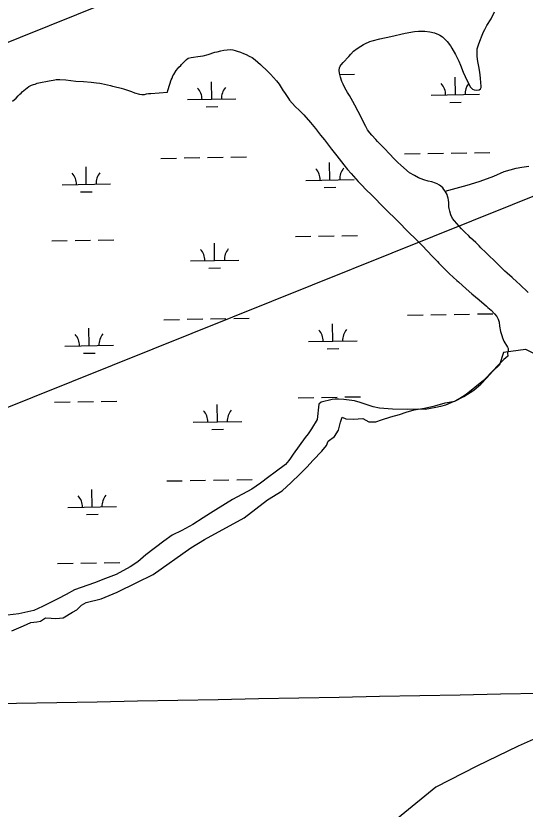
# Model space of a CAD drawing. Extents: x 3957609 to 3995875, y 234277 to 260273.
# Drawn here: x 3976329 to 3977378, y 248845 to 250480 of the extents above; entities that cross this region are included whole.
import ezdxf

# ---------------------------------------------------------------- set-up
doc = ezdxf.new("R2010")
doc.units = 0
for name, color, linetype in [('V-GRID-MAJR', 7, 'Continuous'), ('V-RIVR-EDGE', 7, 'Continuous'), ('V-TOPO-MINR', 7, 'Continuous'), ('V-TOPO-SHOR', 7, 'Continuous'), ('V-UTIL-LINE', 7, 'Continuous'), ('V-WETL-SWMP', 7, 'Continuous')]:
    doc.layers.add(name, color=color, linetype=linetype)

msp = doc.modelspace()

# ---------------------------------------------------------------- linework, layer by layer
at = {"layer": 'V-GRID-MAJR'}
msp.add_spline([(3961703.892, 248787.859), (3967022.571, 248887.277), (3972341.236, 248987.469), (3977659.886, 249088.434), (3982978.522, 249190.173), (3988297.143, 249292.685), (3993615.748, 249395.971), (3993615.749, 249395.971)], degree=3, dxfattribs=at)
at = {"layer": 'V-RIVR-EDGE'}
for points in [[(3977333.565, 249787.124), (3977378.66, 249792.811), (3977402.223, 249781.436), (3977433.506, 249768.029)], [(3976320.831, 249212.254), (3976345.164, 249222.682), (3976359.937, 249229.634), (3976372.103, 249230.503), (3976379.924, 249232.241), (3976390.352, 249239.193), (3976401.649, 249238.324), (3976411.208, 249237.455), (3976426.85, 249239.193), (3976445.968, 249250.49), (3976454.658, 249255.704), (3976464.217, 249265.263), (3976473.776, 249270.477), (3976505.06, 249278.298), (3976538.082, 249292.202), (3976578.056, 249312.189), (3976611.947, 249328.7), (3976689.288, 249383.447), (3976717.965, 249400.827), (3976799.651, 249445.146), (3976847.446, 249482.514), (3976877.861, 249500.763), (3976896.11, 249518.143), (3976914.359, 249535.523), (3976928.263, 249549.427), (3976941.298, 249564.2), (3976959.547, 249582.449), (3976969.106, 249594.615), (3976972.582, 249603.305), (3976985.617, 249612.864), (3976993.438, 249625.899), (3976997.783, 249642.41), (3977001.259, 249652.838), (3977009.08, 249649.362), (3977024.722, 249648.493), (3977043.84, 249650.231), (3977056.006, 249643.279), (3977070.779, 249643.279), (3977082.076, 249647.624), (3977101.194, 249653.707), (3977119.444, 249658.052), (3977133.348, 249663.266), (3977149.859, 249667.611), (3977170.715, 249671.087), (3977192.44, 249676.301), (3977213.296, 249682.384), (3977233.283, 249685.86), (3977251.532, 249695.419), (3977272.388, 249708.454), (3977287.161, 249720.62), (3977299.327, 249733.655), (3977310.624, 249746.69), (3977326.266, 249761.463), (3977334.087, 249786.664)]]:
    msp.add_lwpolyline(points, dxfattribs=at)
at = {"layer": 'V-TOPO-MINR'}
msp.add_lwpolyline([(3978236.353, 249329.564), (3978226.552, 249325.939), (3977537.978, 249049.738), (3977450.551, 249013.034), (3977363.975, 248974.499), (3977278.675, 248933.215), (3977194.226, 248890.098), (3976047.9, 247952.414), (3976041.351, 247949.982), (3976034.772, 247947.638), (3976028.147, 247945.425), (3976021.492, 247943.301), (3975569.828, 247804.051)], dxfattribs=at)
at = {"layer": 'V-TOPO-SHOR'}
for points in [[(3977213.644, 250118.823), (3977210.601, 250122.39), (3977208.275, 250125.423), (3977204.517, 250129.169), (3977201.655, 250131.129), (3977197.185, 250133.802), (3977193.431, 250135.581), (3977185.923, 250137.713), (3977178.06, 250139.309), (3977169.66, 250142.153), (3977158.756, 250146.067), (3977150.173, 250150.878), (3977140.156, 250156.936), (3977122.089, 250172.447), (3977116.184, 250177.799), (3977108.312, 250185.647), (3977099.006, 250195.993), (3977088.446, 250207.053), (3977080.037, 250215.079), (3977074.133, 250221.143), (3977070.373, 250225.247), (3977062.498, 250234.344), (3977058.56, 250239.161), (3977053.726, 250245.586), (3977049.964, 250252.01), (3977034.371, 250283.07), (3977027.025, 250296.1), (3977023.082, 250303.417), (3977016.096, 250315.734), (3977012.154, 250322.339), (3977006.958, 250331.798), (3977003.016, 250339.474), (3977000.685, 250345.008), (3976997.634, 250353.935), (3976995.655, 250361.971), (3976995.289, 250368.224), (3976995.639, 250372.869), (3976997.06, 250376.623), (3976999.379, 250379.486), (3977003.659, 250383.781), (3977014.894, 250396.304), (3977018.994, 250401.133), (3977024.88, 250407.574), (3977032.376, 250413.305), (3977040.05, 250417.603), (3977044.869, 250421.005), (3977048.08, 250422.797), (3977058.257, 250427.102), (3977062.899, 250428.718), (3977078.614, 250433.031), (3977101.83, 250437.891), (3977131.296, 250444.549), (3977150.228, 250447.973), (3977158.801, 250448.702), (3977162.733, 250448.887), (3977171.486, 250448.901), (3977181.671, 250447.488), (3977191.143, 250445.001), (3977199.368, 250441.8), (3977202.763, 250440.199), (3977207.951, 250436.811), (3977215.107, 250430.391), (3977217.613, 250427.536), (3977224.417, 250418.437), (3977227.46, 250413.976), (3977234.806, 250400.589), (3977241.26, 250386.842), (3977245.026, 250378.632), (3977250.767, 250363.991), (3977254.353, 250355.422), (3977262.598, 250338.106), (3977265.821, 250333.109), (3977269.76, 250329.185), (3977272.799, 250327.76), (3977278.873, 250326.877), (3977283.34, 250327.42), (3977286.017, 250329.568), (3977287.618, 250332.251), (3977287.436, 250335.466), (3977286.531, 250342.075), (3977285.98, 250352.078), (3977284.708, 250364.046), (3977282.904, 250375.654), (3977280.921, 250386.015), (3977279.475, 250396.73), (3977279.109, 250403.339), (3977279.101, 250407.806), (3977279.631, 250412.094), (3977281.048, 250418.351), (3977282.472, 250422.283), (3977286.207, 250431.579), (3977288.165, 250437.121), (3977289.767, 250440.695), (3977292.435, 250447.488), (3977294.93, 250452.495), (3977299.382, 250460.72), (3977307.934, 250474.491), (3977315.235, 250488.794)], [(3976641.632, 250322.728), (3976642.341, 250326.123), (3976645.982, 250339.169), (3976649.183, 250348.465), (3976650.875, 250351.863), (3976652.652, 250356.421), (3976654.256, 250359.551), (3976659.423, 250367.866), (3976662.454, 250371.802), (3976665.041, 250374.395), (3976668.696, 250377.706), (3976670.658, 250380.211), (3976675.385, 250384.684), (3976680.736, 250390.498), (3976683.948, 250392.917), (3976690.376, 250394.445), (3976695.199, 250395.258), (3976703.862, 250396.253), (3976709.22, 250397.066), (3976714.846, 250398.147), (3976725.561, 250400.845), (3976739.309, 250405.154), (3976744.132, 250406.411), (3976751.366, 250407.853), (3976757.704, 250409.471), (3976764.223, 250410.464), (3976770.476, 250410.921), (3976776.104, 250410.304), (3976780.841, 250409.061), (3976784.863, 250407.728), (3976792.103, 250405.149), (3976797.913, 250402.837), (3976803.365, 250400.611), (3976809.621, 250397.496), (3976815.792, 250394.111), (3976821.782, 250389.654), (3976832.874, 250380.205), (3976848.353, 250365.49), (3976853.631, 250360.05), (3976866.068, 250346.583), (3976871.708, 250339.445), (3976879.859, 250325.88), (3976882.188, 250322.4), (3976891.05, 250310.178), (3976893.11, 250306.34), (3976904.564, 250293.495), (3976913.154, 250285.468), (3976922.28, 250276.193), (3976936.329, 250260.407), (3976946.086, 250248.273), (3976956.915, 250233.998), (3976964.704, 250224.542), (3976979.116, 250205.539), (3976990.304, 250191.801), (3977004.804, 250172.888), (3977012.234, 250163.61), (3977019.484, 250154.958), (3977034.338, 250138.991), (3977036.394, 250136.495), (3977042.391, 250130.429), (3977049.548, 250122.669), (3977063.057, 250109.74), (3977069.59, 250102.783), (3977081.133, 250091.009), (3977092.671, 250079.952), (3977113.249, 250059.707), (3977140.897, 250031.705), (3977149.933, 250022.698), (3977157.359, 250015.653), (3977162.727, 250010.211)], [(3976322.484, 250304.124), (3976329.982, 250310.855), (3976333.926, 250315.209), (3976337.479, 250318.773), (3976340.242, 250321.149), (3976342.214, 250323.522), (3976345.766, 250326.691), (3976355.635, 250334.612), (3976361.164, 250337.387), (3976365.508, 250338.976), (3976368.67, 250339.771), (3976373.409, 250341.36), (3976376.572, 250342.155), (3976397.512, 250346.142), (3976401.858, 250347.334), (3976413.712, 250349.329), (3976417.667, 250349.335), (3976432.291, 250348.174), (3976452.454, 250345.835), (3976468.267, 250344.674)], [(3976468.267, 250344.674), (3976484.077, 250343.91), (3976495.147, 250342.347), (3976502.263, 250341.174), (3976505.821, 250340.783), (3976524.009, 250336.466), (3976528.359, 250335.286), (3976531.521, 250334.897), (3976545.757, 250330.967), (3976550.897, 250329.789), (3976557.226, 250327.823), (3976567.111, 250324.28), (3976573.44, 250321.525), (3976584.116, 250318.775), (3976588.466, 250318.388), (3976593.997, 250318.396), (3976598.345, 250319.193), (3976602.691, 250320.387), (3976607.434, 250319.998), (3976641.632, 250322.728)], [(3977213.644, 250118.823), (3977258.823, 250130.865), (3977283.465, 250138.764), (3977292.929, 250141.996), (3977313.462, 250149.711), (3977335.24, 250159.215), (3977347.561, 250162.986), (3977359.706, 250166.043), (3977371.492, 250168.206), (3977385.603, 250170.373)], [(3977384.415, 249910.074), (3977367.416, 249926.485), (3977360.976, 249931.654), (3977351.137, 249940.571), (3977341.116, 249950.022), (3977336.465, 249954.125), (3977321.257, 249968.749), (3977297.457, 249992.651), (3977287.08, 250002.281), (3977283.141, 250006.383), (3977276.7, 250012.626), (3977265.787, 250022.792), (3977261.67, 250027.072), (3977255.409, 250032.958), (3977246.998, 250041.341), (3977242.167, 250046.336), (3977232.322, 250057.397), (3977228.74, 250062.75), (3977225.334, 250070.248), (3977222.822, 250077.568), (3977221.562, 250082.747), (3977221.021, 250086.677), (3977220.655, 250092.393), (3977220.829, 250095.609), (3977220.462, 250100.073), (3977219.741, 250104.718), (3977218.484, 250108.824), (3977217.228, 250111.681), (3977213.644, 250118.823)], [(3977162.727, 250010.211), (3977166.307, 250006.643), (3977187.334, 249983.9), (3977194.672, 249976.319), (3977197.535, 249973.644), (3977200.576, 249970.345), (3977204.246, 249965.882), (3977222.498, 249948.495), (3977237.258, 249934.851), (3977240.836, 249931.91), (3977256.847, 249917.195), (3977268.119, 249907.211), (3977283.594, 249894.46), (3977298.8, 249881.443), (3977301.215, 249879.127), (3977307.924, 249873.331), (3977315.35, 249866.196), (3977319.737, 249860.664), (3977322.336, 249854.862), (3977324.31, 249848.523), (3977325.396, 249840.575), (3977327.646, 249829.682), (3977329.983, 249820.931), (3977331.509, 249816.466), (3977332.945, 249812.718), (3977334.288, 249809.773), (3977341.812, 249797.369), (3977343.068, 249794.424), (3977342.988, 249788.615), (3977342.099, 249785.22), (3977342.285, 249778.521)]]:
    msp.add_lwpolyline(points, dxfattribs=at)
at = {"layer": 'V-UTIL-LINE'}
for points in [[(3961767.682, 245361.868), (3961943.705, 245468.964), (3965208.639, 247597.169), (3966396.749, 247622.307), (3967484.854, 247669.667), (3969697.646, 247716.332), (3970569.601, 248052.102), (3971717.759, 248552.062), (3975420.027, 250066.441), (3979384.42, 251663.69), (3984441.626, 253334.756), (3993476.194, 256555.397)], [(3993486.783, 256012.187), (3984358.232, 252707.382), (3984355.815, 252706.645), (3979327.531, 250885.592), (3969939.425, 247110.423), (3969929.75, 247106.755), (3966670.117, 247144.723), (3965413.49, 247134.313), (3961768.13, 245337.826)]]:
    msp.add_lwpolyline(points, dxfattribs=at)
at = {"layer": 'V-WETL-SWMP'}
for p, q in [((3976412.098, 250349.058), (3976419.474, 250349.192)), ((3976996.219, 250359.679), (3977026.763, 250360.235)), ((3977234.417, 250317.573), (3977233.763, 250353.567)), ((3976732.592, 250308.448), (3976731.938, 250344.442)), ((3977184.426, 250316.664), (3977284.409, 250318.482)), ((3976682.6, 250307.539), (3976782.584, 250309.357)), ((3977222.7, 250301.926), (3977246.696, 250302.363)), ((3976720.875, 250292.801), (3976744.871, 250293.238)), ((3976627.949, 250186.455), (3976659.943, 250187.036)), ((3976675.941, 250187.327), (3976707.936, 250187.909)), ((3976723.933, 250188.2), (3976755.928, 250188.782)), ((3976771.925, 250189.072), (3976803.92, 250189.654)), ((3977129.774, 250195.579), (3977161.769, 250196.161)), ((3977177.766, 250196.452), (3977209.761, 250197.034)), ((3977225.758, 250197.325), (3977257.753, 250197.906)), ((3977273.75, 250198.197), (3977305.745, 250198.779)), ((3976474.305, 250132.91), (3976473.65, 250168.904)), ((3976976.13, 250142.035), (3976975.475, 250178.029)), ((3976926.138, 250141.126), (3977026.122, 250142.944)), ((3976424.313, 250132.001), (3976524.297, 250133.819)), ((3976964.412, 250126.389), (3976988.408, 250126.825)), ((3976462.587, 250117.264), (3976486.583, 250117.7)), ((3976904.833, 250025.288), (3976936.827, 250025.869)), ((3976952.825, 250026.16), (3976984.819, 250026.742)), ((3977000.817, 250027.033), (3977032.811, 250027.615)), ((3976403.008, 250016.163), (3976435.002, 250016.745)), ((3976451, 250017.036), (3976482.994, 250017.617)), ((3976498.992, 250017.908), (3976530.986, 250018.49)), ((3976738.64, 249975.828), (3976737.986, 250011.822)), ((3976688.649, 249974.919), (3976788.632, 249976.737)), ((3976726.923, 249960.181), (3976750.919, 249960.618)), ((3977135.822, 249862.959), (3977167.817, 249863.541)), ((3977183.814, 249863.832), (3977215.809, 249864.414)), ((3977231.806, 249864.705), (3977263.801, 249865.286)), ((3977279.798, 249865.577), (3977311.793, 249866.159)), ((3976633.997, 249853.834), (3976665.992, 249854.416)), ((3976681.989, 249854.707), (3976713.984, 249855.289)), ((3976729.981, 249855.58), (3976761.976, 249856.162)), ((3976777.973, 249856.452), (3976809.968, 249857.034)), ((3976982.178, 249809.415), (3976981.523, 249845.409)), ((3976480.353, 249800.29), (3976479.698, 249836.284)), ((3976932.186, 249808.506), (3977032.17, 249810.324)), ((3976430.361, 249799.381), (3976530.345, 249801.199)), ((3976970.46, 249793.768), (3976994.456, 249794.205)), ((3976468.635, 249784.644), (3976492.631, 249785.08)), ((3976958.873, 249693.54), (3976990.867, 249694.122)), ((3977006.865, 249694.413), (3977038.859, 249694.995)), ((3976409.056, 249683.543), (3976441.05, 249684.125)), ((3976457.048, 249684.416), (3976489.042, 249684.997)), ((3976505.04, 249685.288), (3976537.034, 249685.87)), ((3976744.688, 249643.208), (3976744.034, 249679.202)), ((3976910.881, 249692.668), (3976942.875, 249693.249)), ((3976694.697, 249642.299), (3976794.68, 249644.117)), ((3976732.971, 249627.561), (3976756.967, 249627.998)), ((3976640.045, 249521.214), (3976672.04, 249521.796)), ((3976688.037, 249522.087), (3976720.032, 249522.669)), ((3976736.029, 249522.96), (3976768.024, 249523.542)), ((3976784.021, 249523.832), (3976816.016, 249524.414)), ((3976486.401, 249467.67), (3976485.746, 249503.664)), ((3976436.409, 249466.761), (3976536.393, 249468.579)), ((3976474.683, 249452.024), (3976498.679, 249452.46)), ((3976415.104, 249350.923), (3976447.098, 249351.505)), ((3976463.096, 249351.796), (3976495.09, 249352.377)), ((3976511.088, 249352.668), (3976543.082, 249353.25))]:
    msp.add_line(p, q, dxfattribs=at)
for points in [[(3977158.802, 250448.702), (3977162.733, 250448.887), (3977171.486, 250448.901), (3977181.672, 250447.488), (3977191.144, 250445.002), (3977199.367, 250441.8), (3977202.764, 250440.198), (3977207.951, 250436.812), (3977215.107, 250430.392), (3977217.613, 250427.537), (3977224.416, 250418.437), (3977227.461, 250413.976), (3977234.807, 250400.589), (3977241.26, 250386.843), (3977245.025, 250378.631), (3977250.766, 250363.991), (3977254.353, 250355.422), (3977262.598, 250338.106), (3977265.822, 250333.109), (3977269.759, 250329.185), (3977272.798, 250327.76), (3977278.874, 250326.877), (3977283.339, 250327.42), (3977286.016, 250329.568), (3977287.619, 250332.251), (3977287.435, 250335.466), (3977286.531, 250342.075), (3977285.979, 250352.078), (3977284.709, 250364.046), (3977282.904, 250375.655), (3977280.922, 250386.014), (3977279.476, 250396.73), (3977279.108, 250403.34), (3977279.101, 250407.806), (3977279.63, 250412.095), (3977281.049, 250418.35), (3977282.472, 250422.282), (3977286.208, 250431.578), (3977288.165, 250437.12), (3977289.767, 250440.695), (3977292.435, 250447.488), (3977294.929, 250452.495), (3977299.382, 250460.72), (3977307.935, 250474.49), (3977315.236, 250488.793)], [(3977384.414, 249910.075), (3977367.416, 249926.484), (3977360.976, 249931.654), (3977351.136, 249940.571), (3977341.116, 249950.023), (3977336.465, 249954.125), (3977321.256, 249968.75), (3977297.457, 249992.651), (3977287.079, 250002.281), (3977283.142, 250006.384), (3977276.701, 250012.626), (3977265.787, 250022.792), (3977261.671, 250027.073), (3977255.409, 250032.958), (3977246.998, 250041.341), (3977242.167, 250046.336), (3977232.323, 250057.396), (3977228.741, 250062.75), (3977225.335, 250070.248), (3977222.822, 250077.568), (3977221.563, 250082.747), (3977221.021, 250086.677), (3977220.654, 250092.393), (3977220.828, 250095.609), (3977220.463, 250100.074), (3977219.741, 250104.718), (3977218.484, 250108.825), (3977217.229, 250111.682), (3977213.644, 250118.822), (3977210.602, 250122.39), (3977208.274, 250125.423), (3977204.516, 250129.169), (3977201.655, 250131.129), (3977197.184, 250133.802), (3977193.43, 250135.582), (3977185.923, 250137.714), (3977178.06, 250139.309), (3977169.659, 250142.154), (3977158.755, 250146.067), (3977150.172, 250150.877), (3977140.157, 250156.935), (3977122.089, 250172.448), (3977116.184, 250177.798), (3977108.311, 250185.646), (3977099.005, 250195.993), (3977088.446, 250207.052), (3977080.037, 250215.078), (3977074.132, 250221.143), (3977070.373, 250225.246), (3977062.498, 250234.344), (3977058.56, 250239.161), (3977053.726, 250245.585), (3977049.964, 250252.01), (3977034.371, 250283.07), (3977027.025, 250296.1), (3977023.083, 250303.418), (3977016.096, 250315.734), (3977012.155, 250322.338), (3977006.959, 250331.798), (3977003.016, 250339.474), (3977000.685, 250345.008), (3976997.633, 250353.936), (3976995.655, 250361.972), (3976995.288, 250368.224), (3976995.638, 250372.869), (3976997.061, 250376.623), (3976999.379, 250379.486), (3977003.659, 250383.78), (3977014.894, 250396.304), (3977018.995, 250401.134), (3977024.88, 250407.575), (3977032.375, 250413.304), (3977040.05, 250417.604), (3977044.868, 250421.006), (3977048.081, 250422.798), (3977058.257, 250427.102), (3977062.899, 250428.717), (3977078.613, 250433.03), (3977101.83, 250437.891), (3977131.297, 250444.549), (3977150.228, 250447.974), (3977158.802, 250448.702)], [(3976468.266, 250344.675), (3976484.077, 250343.91), (3976495.146, 250342.347), (3976502.263, 250341.173), (3976505.821, 250340.783), (3976524.009, 250336.465), (3976528.359, 250335.286), (3976531.522, 250334.896), (3976545.757, 250330.966), (3976550.897, 250329.789), (3976557.225, 250327.823), (3976567.112, 250324.281), (3976573.44, 250321.525), (3976584.116, 250318.775), (3976588.465, 250318.387), (3976593.998, 250318.396), (3976598.345, 250319.193), (3976602.691, 250320.386), (3976607.434, 250319.998), (3976641.631, 250322.727), (3976642.34, 250326.123), (3976645.981, 250339.17), (3976649.182, 250348.465), (3976650.874, 250351.862), (3976652.653, 250356.421), (3976654.256, 250359.55), (3976659.423, 250367.865), (3976662.454, 250371.801), (3976665.04, 250374.395), (3976668.697, 250377.706), (3976670.659, 250380.211), (3976675.386, 250384.684), (3976680.736, 250390.499), (3976683.948, 250392.916), (3976690.377, 250394.445), (3976695.199, 250395.257), (3976703.862, 250396.253), (3976709.22, 250397.066), (3976714.846, 250398.147), (3976725.561, 250400.844), (3976739.31, 250405.154), (3976744.132, 250406.412), (3976751.365, 250407.853), (3976757.704, 250409.471), (3976764.224, 250410.464), (3976770.476, 250410.921), (3976776.104, 250410.305), (3976780.84, 250409.062), (3976784.862, 250407.728), (3976792.102, 250405.15), (3976797.912, 250402.837), (3976803.364, 250400.612), (3976809.622, 250397.496), (3976815.791, 250394.111), (3976821.783, 250389.655), (3976832.875, 250380.204), (3976848.352, 250365.49), (3976853.631, 250360.05), (3976866.069, 250346.582), (3976871.708, 250339.445), (3976879.859, 250325.88), (3976882.187, 250322.4), (3976891.05, 250310.177), (3976893.11, 250306.339), (3976904.565, 250293.495), (3976913.153, 250285.469), (3976922.279, 250276.194), (3976936.329, 250260.406), (3976946.085, 250248.273), (3976956.916, 250233.999), (3976964.703, 250224.543), (3976979.115, 250205.54), (3976990.303, 250191.801), (3977004.804, 250172.888), (3977012.233, 250163.61), (3977019.483, 250154.957), (3977034.337, 250138.991), (3977036.395, 250136.494), (3977042.39, 250130.429), (3977049.548, 250122.669), (3977063.058, 250109.739), (3977069.59, 250102.782), (3977081.132, 250091.009), (3977092.672, 250079.952), (3977113.25, 250059.708), (3977140.897, 250031.704), (3977149.933, 250022.697), (3977157.359, 250015.652), (3977162.727, 250010.212), (3977166.306, 250006.644), (3977187.334, 249983.9), (3977194.671, 249976.319), (3977197.534, 249973.644), (3977200.576, 249970.344), (3977204.246, 249965.883), (3977222.497, 249948.494), (3977237.257, 249934.851), (3977240.835, 249931.909), (3977256.848, 249917.196), (3977268.119, 249907.21), (3977283.593, 249894.461)], [(3976322.483, 250304.124), (3976329.982, 250310.855), (3976333.927, 250315.21), (3976337.479, 250318.773), (3976340.242, 250321.149), (3976342.214, 250323.523), (3976345.766, 250326.691), (3976355.635, 250334.612), (3976361.164, 250337.388), (3976365.509, 250338.976), (3976368.67, 250339.771), (3976373.41, 250341.36), (3976376.571, 250342.156), (3976397.513, 250346.142), (3976401.859, 250347.335), (3976413.713, 250349.33), (3976417.666, 250349.336), (3976432.292, 250348.174), (3976452.454, 250345.835), (3976468.266, 250344.675)], [(3977283.593, 249894.461), (3977298.8, 249881.444), (3977301.215, 249879.126), (3977307.924, 249873.33), (3977315.35, 249866.196), (3977319.736, 249860.665), (3977322.335, 249854.863), (3977324.311, 249848.524), (3977325.396, 249840.576), (3977327.646, 249829.682), (3977329.983, 249820.931), (3977331.509, 249816.467), (3977332.944, 249812.718), (3977334.288, 249809.773), (3977341.812, 249797.368), (3977343.067, 249794.423), (3977342.987, 249788.616), (3977342.099, 249785.22), (3977342.286, 249778.521), (3977334.258, 249771.898), (3977320.167, 249757.583), (3977313.569, 249750.247), (3977292.345, 249728.418), (3977256.482, 249699.776), (3977243.811, 249691.537), (3977235.423, 249686.343), (3977225.247, 249682.039), (3977214.177, 249677.733), (3977203.463, 249674.679), (3977194.356, 249672.521), (3977183.104, 249670.359), (3977172.03, 249668.912), (3977159.167, 249669.07), (3977135.228, 249668.674), (3977104.679, 249668.982), (3977078.234, 249671.44), (3977065.188, 249674.278), (3977038.019, 249683.166), (3977026.402, 249686.185), (3977004.601, 249689.365), (3976993.881, 249690.241), (3976986.735, 249690.23), (3976980.662, 249689.327), (3976957.804, 249683.573), (3976953.523, 249679.457), (3976949.615, 249647.922), (3976938.213, 249628.431), (3976931.222, 249618.42), (3976925.201, 249610.884), (3976900.271, 249576.24), (3976895.016, 249567.915), (3976891.215, 249563.303), (3976884.254, 249555.314), (3976863.482, 249539.124), (3976850.429, 249529.512), (3976832.973, 249516.696), (3976815.215, 249504.508), (3976775.701, 249483.3), (3976741.002, 249461.556), (3976730.174, 249455.179), (3976715.094, 249445.285), (3976693.736, 249431.593), (3976670.839, 249419.012), (3976651.404, 249409.182), (3976634.275, 249397.451), (3976596.677, 249368.903), (3976580.447, 249354.825), (3976564.581, 249344.321), (3976535.565, 249328.25), (3976513.977, 249320.162), (3976491.443, 249311.155), (3976449.692, 249296.67), (3976432.599, 249287.428), (3976415.816, 249278.025), (3976400.612, 249270.311), (3976384.002, 249262.151), (3976366.301, 249253.851), (3976335.24, 249246.99), (3976312.179, 249244.525)]]:
    msp.add_lwpolyline(points, dxfattribs=at)
for centre, start, end in [((3976787.817, 250309.927), 140.269876, 181.813534), ((3977179.175, 250317.043), 0.269879, 41.813537), ((3977289.642, 250319.052), 142.872373, 181.813534), ((3976677.35, 250307.919), 0.269879, 41.813537), ((3976419.062, 250132.381), 0.269879, 41.813537), ((3976529.53, 250134.389), 140.269876, 181.813534), ((3976920.887, 250141.506), 0.269879, 41.813537), ((3977031.355, 250143.514), 140.269876, 181.813534), ((3976683.398, 249975.298), 0.269879, 41.813537), ((3976793.865, 249977.307), 140.269876, 181.813534), ((3976926.935, 249808.886), 0.269879, 41.813537), ((3977037.403, 249810.894), 140.269876, 181.813534), ((3976425.11, 249799.761), 0.269879, 41.813537), ((3976535.578, 249801.769), 140.269876, 181.813534), ((3976689.446, 249642.678), 0.269879, 41.813537), ((3976799.914, 249644.687), 140.269876, 181.813534), ((3976431.158, 249467.141), 0.269879, 41.813537), ((3976541.626, 249469.149), 140.269876, 181.813534)]:
    msp.add_arc(centre, 35.246, start, end, dxfattribs=at)

doc.saveas('drawing.dxf')
